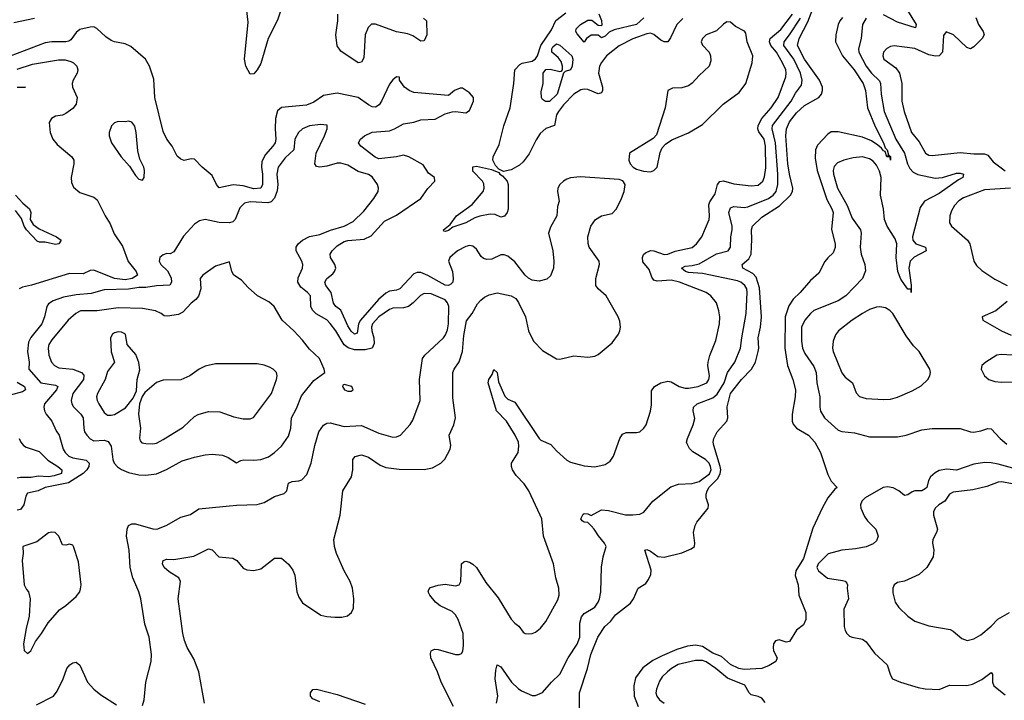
# Model space of a CAD drawing. Header units: inches. Extents: x 1552611 to 1694776, y 811966 to 917215.
# Tile 532 of 549: x 1672664 to 1678325, y 905326 to 909237. Entities that reach past the tile are written whole.
import ezdxf

# ---------------------------------------------------------------- set-up
doc = ezdxf.new("R2010")
doc.units = ezdxf.units.IN
doc.header["$MEASUREMENT"] = 0
doc.layers.add('B6970', color=7, linetype='Continuous')

msp = doc.modelspace()

# ---------------------------------------------------------------- linework, layer by layer
at = {"layer": 'B6970', "color": 5}
for points, elevation in [([(1675882, 905270), (1675881.7, 905370), (1675927.9, 905510), (1675947.2, 905590), (1675988.4, 905690), (1676028.7, 905750), (1676059.9, 905780.1), (1676090, 905818.3), (1676176.1, 905883.9), (1676193.3, 905910), (1676220.5, 905970), (1676263, 905997), (1676280.2, 906019.8), (1676291.9, 906050), (1676294.5, 906074.5), (1676259, 906190), (1676270, 906193.4), (1676290, 906184.2), (1676332.8, 906152.8), (1676369.4, 906149.4), (1676470, 906173.1), (1676523.8, 906196.2), (1676544.2, 906210), (1676546.5, 906230), (1676537, 906290), (1676547, 906330), (1676558, 906350), (1676621.7, 906430), (1676623.4, 906450), (1676610.4, 906490), (1676609.9, 906510), (1676616.1, 906530), (1676628.3, 906551.7), (1676678.2, 906601.8), (1676691.4, 906630), (1676694.5, 906650), (1676691, 906670), (1676654, 906790), (1676650.9, 906810), (1676654, 906830), (1676673.1, 906870), (1676729.2, 906930.8), (1676735.9, 906950), (1676732, 907012), (1676750.9, 907090), (1676814.2, 907170), (1676871.7, 907230), (1676893.6, 907270), (1676909.9, 907330.1), (1676912.8, 907350), (1676909, 907410), (1676923.2, 907470), (1676928.8, 907530), (1676916.4, 907696.4), (1676898.4, 907758.4), (1676879.5, 907779.5), (1676821.7, 907810), (1676818.3, 907830), (1676856.1, 907863.9), (1676869.2, 907890), (1676874.1, 907974.1), (1676870.5, 908030), (1676877.3, 908050), (1676930, 908103.4), (1677032.1, 908167.9), (1677095.8, 908230), (1677106.9, 908250), (1677108.5, 908270), (1677089.6, 908349.6), (1677080.9, 908410), (1677067.8, 908570), (1677071.7, 908610), (1677090.4, 908650), (1677130, 908702), (1677175.3, 908744.7), (1677258.6, 908790), (1677272.9, 908810), (1677279.9, 908830), (1677279.2, 908850), (1677262.3, 908890), (1677176.5, 909010), (1677136.3, 909090), (1677145.5, 909130), (1677195.6, 909224.4), (1677266.5, 909410)], 740), ([(1674170.7, 909309.3), (1674145.6, 909234.4), (1674092.8, 909130), (1674050, 908985.1), (1674030, 908949.5), (1674010, 908926), (1673990, 908924), (1673965.1, 908970), (1673957.6, 909010), (1673977.1, 909222.9), (1673970, 909287.6)], 780), ([(1674985.8, 909245.8), (1675002.9, 909230), (1675005.5, 909150), (1674990, 909115.8), (1674970, 909114.7), (1674923.8, 909143.8), (1674895.3, 909155.3), (1674830, 909167.2), (1674710, 909211.8), (1674687.8, 909212.2), (1674667.2, 909192.8), (1674651.4, 909150), (1674642.3, 909017.7), (1674630, 908993.1), (1674610, 908989.2), (1674510, 909056.5), (1674490, 909086.3), (1674481.6, 909150), (1674492.8, 909230), (1674493.4, 909270)], 780), ([(1675158.7, 905290), (1675087.6, 905430), (1675067, 905490), (1675027.6, 905570), (1675025.2, 905594.8), (1675030, 905610.6), (1675050, 905619.5), (1675070, 905618), (1675169.7, 905590.3), (1675190.9, 905589.1), (1675204.7, 905595.3), (1675211.8, 905608.2), (1675215.9, 905644.1), (1675213.7, 905710), (1675185.8, 905790), (1675170, 905817), (1675150, 905835.9), (1675081.6, 905870), (1675054.1, 905890), (1675021.8, 905930), (1675013.1, 905950), (1675016.6, 905963.4), (1675026.2, 905973.9), (1675070, 905988.3), (1675110, 905993.6), (1675170, 905984.9), (1675190, 905990.7), (1675200.5, 906010), (1675204.7, 906110), (1675217.2, 906122.8), (1675230, 906126.4), (1675250, 906120.3), (1675270, 906109), (1675290, 906089), (1675343.6, 906003.6), (1675415.2, 905915.2), (1675490, 905793.4), (1675510, 905770.5), (1675533, 905753), (1675558.7, 905718.7), (1675570, 905710.5), (1675590, 905708.7), (1675610, 905710.4), (1675630, 905718.4), (1675658.2, 905741.8), (1675690, 905779.3), (1675757.2, 905902.8), (1675765.4, 905930), (1675763.1, 905970), (1675745.7, 906030), (1675733.5, 906110), (1675675.3, 906270), (1675665.4, 906370), (1675656.9, 906390), (1675591, 906530), (1675564.7, 906570), (1675518.2, 906618.2), (1675498, 906650), (1675492.1, 906670), (1675492.4, 906690), (1675529.8, 906750.2), (1675534, 906786), (1675531, 906810), (1675512.1, 906850), (1675462.6, 906930), (1675405.9, 906990), (1675357.7, 907150), (1675361.2, 907170), (1675380.8, 907199.2), (1675390, 907228.2), (1675410, 907210.3), (1675416.2, 907156.2), (1675454, 907074), (1675470, 907056.6), (1675510, 907039), (1675650, 906830.9), (1675661, 906821), (1675717.1, 906797.1), (1675750, 906760.7), (1675810, 906706.5), (1675830, 906694.9), (1675910, 906674.6), (1675970, 906668.9), (1676030, 906681.1), (1676058.9, 906701.1), (1676077.7, 906730), (1676114.7, 906830), (1676130, 906856.4), (1676150, 906864.9), (1676210, 906865.7), (1676228.7, 906870), (1676251.5, 906890), (1676265.6, 906910), (1676291.6, 906988.4), (1676296.6, 907023.4), (1676295.8, 907104.2), (1676313.3, 907130), (1676350, 907150.1), (1676390, 907159.3), (1676410, 907156.2), (1676456, 907130), (1676490, 907119.6), (1676510, 907119.1), (1676565.1, 907130), (1676614.2, 907150), (1676627, 907170), (1676629.9, 907190), (1676619.6, 907250), (1676621.9, 907270), (1676631.8, 907308.2), (1676666.4, 907393.6), (1676687.4, 907490), (1676689, 907529), (1676684.1, 907564.1), (1676669.9, 907609.9), (1676637.6, 907650), (1676610, 907669.8), (1676458, 907730), (1676410, 907740.1), (1676330, 907734.5), (1676310, 907740.2), (1676297.5, 907757.5), (1676282.7, 907802.7), (1676246.2, 907846.2), (1676244.2, 907870), (1676251.4, 907888.6), (1676261.6, 907898.4), (1676290, 907911.3), (1676310, 907909.2), (1676370, 907888.1), (1676390, 907890.2), (1676432.5, 907907.5), (1676530, 907928.2), (1676555.8, 907950), (1676585.5, 907990), (1676627.2, 908090), (1676630.4, 908110), (1676626.9, 908173.1), (1676632.7, 908190), (1676663.3, 908236.7), (1676676.5, 908290), (1676690, 908308.2), (1676710, 908312.1), (1676770, 908293.3), (1676870, 908282.8), (1676910, 908287), (1676936.1, 908310), (1676946.5, 908333.5), (1676954.2, 908385.8), (1676952.4, 908510), (1676944.3, 908550), (1676913.1, 908593.1), (1676907.5, 908610), (1676909.9, 908630), (1676930.2, 908669.8), (1676983.8, 908730), (1677023.9, 908790), (1677068.2, 908910), (1677071.3, 908930), (1677068.4, 908950), (1677049.8, 908990.2), (1677015.4, 909050), (1676982.8, 909090), (1676974, 909110), (1676979.1, 909130), (1677039.6, 909180.4), (1677107.8, 909270)], 780), ([(1676475.9, 909244.1), (1676442.8, 909210), (1676406.6, 909133.4), (1676390, 909109.9), (1676368.9, 909110), (1676350, 909119.9), (1676310, 909152.9), (1676290, 909159.9), (1676270, 909156.6), (1676190, 909126.9), (1676110, 909086.7), (1676038.6, 909030), (1676008.3, 908991.7), (1675997, 908970), (1675992.2, 908930), (1676015.4, 908850), (1676015.3, 908830), (1676010, 908818), (1675990, 908811.5), (1675930, 908835.9), (1675910, 908838.8), (1675890, 908834.9), (1675850, 908808.7), (1675790, 908747.3), (1675762.6, 908710), (1675750.6, 908690), (1675739.7, 908630), (1675690, 908611.9), (1675656.7, 908583.3), (1675632.9, 908547.1), (1675593.7, 908466.3), (1675558.9, 908421.1), (1675537.9, 908402.1), (1675490, 908374), (1675445.9, 908365.9), (1675419, 908379), (1675399.4, 908399.4), (1675383.5, 908430), (1675387.1, 908450), (1675420, 908520), (1675447.4, 908627.4), (1675484, 908730), (1675505.2, 908870), (1675511, 908949), (1675539.1, 908980.9), (1675552.2, 908987.8), (1675610, 908998.8), (1675630, 909012.6), (1675640.9, 909030), (1675660.2, 909090), (1675720.9, 909179.1), (1675746.8, 909233.2), (1675803.5, 909276.5)], 780), ([(1676252.3, 909247.7), (1676210, 909209.4), (1676081.2, 909178.8), (1676053.8, 909166.2), (1676030, 909142), (1676010, 909134), (1675990, 909148.7), (1675950, 909148.7), (1675922, 909130), (1675910, 909108), (1675870, 909155.3), (1675861.2, 909170), (1675864.1, 909184.1), (1675888.2, 909210), (1675930, 909234.7), (1675954.1, 909234.1), (1675990, 909206), (1676010, 909204.7), (1676012.1, 909207.9), (1676011.6, 909230), (1675996.4, 909270)], 760), ([(1677767.7, 909290), (1677817.4, 909210), (1677814.8, 909190), (1677710, 909222.3), (1677630, 909264.5)], 760), ([(1673726.6, 905310), (1673694.1, 905490), (1673665, 905565), (1673627.1, 905630), (1673611, 905670), (1673602.2, 905710), (1673576, 905910), (1673588.7, 906010), (1673578.4, 906030), (1673524.1, 906064.1), (1673495.9, 906090), (1673484.7, 906110), (1673489.5, 906130.5), (1673510, 906137.5), (1673550, 906136.1), (1673664.6, 906155.4), (1673750, 906196.5), (1673770, 906190.3), (1673810, 906150.2), (1673890, 906142.3), (1673912.4, 906130), (1673950, 906086.4), (1673970, 906075.8), (1674010, 906072.2), (1674050, 906082.4), (1674130, 906143), (1674170, 906143), (1674209, 906109), (1674235.1, 906075.1), (1674246, 906046), (1674258, 905950), (1674270, 905918.4), (1674290, 905887), (1674396, 905816), (1674430, 905807), (1674476.6, 905803.4), (1674515.4, 905804.6), (1674548, 905812), (1674572, 905830), (1674583.3, 905856.7), (1674584.7, 905910), (1674576.8, 905970), (1674564.2, 906010), (1674530.6, 906070.6), (1674486.6, 906170), (1674474, 906210), (1674469.7, 906250), (1674507.1, 906390), (1674522, 906530), (1674572.1, 906610), (1674579.8, 906650), (1674580.5, 906710), (1674593.6, 906726.4), (1674630, 906736.9), (1674670, 906723.9), (1674737.4, 906677.4), (1674770, 906663.9), (1674845.8, 906654.2), (1674990, 906652.4), (1675037.6, 906662.4), (1675084.5, 906690), (1675107.6, 906712.4), (1675139.7, 906770), (1675143.5, 906790), (1675133.7, 906850), (1675159.7, 906910), (1675168.9, 906950), (1675155, 907064.9), (1675155.2, 907210), (1675162.2, 907230), (1675190, 907272.2), (1675209.3, 907330), (1675217, 907423), (1675233.3, 907506.8), (1675265, 907550), (1675296.1, 907603.9), (1675314.6, 907625.4), (1675336.5, 907643.5), (1675362.9, 907657.1), (1675410, 907666.9), (1675490.1, 907650.1), (1675515.8, 907635.8), (1675532.4, 907612.4), (1675572.2, 907530), (1675588.9, 907450), (1675618.9, 907390), (1675670, 907337), (1675750, 907288.4), (1675770, 907286.7), (1675850, 907305.3), (1675930, 907298), (1675970, 907304), (1675990, 907313.4), (1676070, 907381.1), (1676106.9, 907430), (1676114.3, 907450), (1676118.9, 907470), (1676114.9, 907505.1), (1676105.3, 907530), (1676035.3, 907650), (1675990.7, 907690.7), (1675977.3, 907710), (1675975.7, 907750), (1675997.5, 907830), (1675995.4, 907850), (1675938.8, 907930), (1675932.1, 907952.1), (1675930.5, 907990), (1675946.8, 908050), (1675975, 908090), (1676010, 908111), (1676070, 908123.1), (1676094.7, 908150), (1676124.7, 908210), (1676138.9, 908250), (1676145.1, 908290), (1676131.2, 908311.2), (1676110, 908319.7), (1675886.1, 908333.9), (1675831.5, 908328.5), (1675810, 908321.8), (1675790.1, 908309.9), (1675770.1, 908289.9), (1675757.8, 908270), (1675755.4, 908250), (1675764.8, 908195.2), (1675756.2, 908163.8), (1675753, 908110), (1675715.1, 908044.9), (1675704.7, 908010), (1675729.3, 907910), (1675736, 907850), (1675733.9, 907810), (1675715.1, 907764.9), (1675694.4, 907745.6), (1675650, 907735.8), (1675610, 907741.4), (1675590, 907751.2), (1675569.5, 907769.5), (1675510, 907846.5), (1675470, 907878.8), (1675450, 907886.2), (1675430, 907886), (1675377.9, 907862.1), (1675350, 907858.6), (1675330, 907865.2), (1675316.9, 907876.9), (1675290, 907918.4), (1675270, 907936.2), (1675250, 907939), (1675230, 907934.9), (1675180.7, 907910), (1675136.6, 907870), (1675130.1, 907850), (1675151.7, 907790), (1675157.3, 907750), (1675154.2, 907730), (1675143.1, 907716.9), (1675130, 907710.9), (1675110, 907712.2), (1675010, 907766.9), (1674970, 907783.9), (1674950, 907784.5), (1674930, 907776.6), (1674850, 907691.4), (1674830, 907683.2), (1674790, 907676.9), (1674770, 907666.1), (1674726.5, 907630), (1674624, 907510), (1674613, 907490), (1674604.4, 907435.6), (1674590, 907429.9), (1674570, 907447.3), (1674550, 907477.3), (1674510, 907569), (1674482.3, 907590), (1674468.6, 907608.6), (1674455.2, 907670), (1674424.9, 907710), (1674419.1, 907730), (1674429.8, 907750), (1674463.9, 907776.1), (1674474.6, 907790), (1674481.2, 907810), (1674476.2, 907830), (1674450.5, 907870), (1674449.9, 907890), (1674460.8, 907910), (1674490, 907938.5), (1674530, 907963.3), (1674551.2, 907968.8), (1674644.3, 907975.7), (1674685.5, 907994.5), (1674760.9, 908079.1), (1674830, 908113.8), (1674970, 908209.2), (1675010, 908267), (1675051.3, 908310), (1675049.3, 908330), (1675014.8, 908354.8), (1674984.2, 908404.2), (1674902, 908450), (1674870, 908458.5), (1674830, 908448.9), (1674730, 908437.9), (1674707.1, 908447.1), (1674625.1, 908510), (1674612.7, 908530), (1674623.9, 908550), (1674646.3, 908570), (1674690, 908591), (1674790, 908598.7), (1674819.8, 908610), (1674870, 908639.8), (1674931, 908649), (1674970, 908662), (1675053.5, 908666.5), (1675110, 908696.3), (1675150, 908708), (1675170, 908710.7), (1675230, 908702), (1675250, 908716), (1675273.2, 908770), (1675272.9, 908790), (1675250, 908817.1), (1675210, 908843.9), (1675195.8, 908844.2), (1675164.9, 908830), (1675130, 908801.2), (1674930, 908819.3), (1674902.9, 908830), (1674876.3, 908850), (1674848.7, 908890), (1674847.3, 908907.3), (1674830, 908908.7), (1674810, 908892.7), (1674790, 908867.8), (1674744.8, 908770), (1674730.9, 908749.1), (1674710, 908735), (1674690, 908736.2), (1674670, 908747.3), (1674610, 908790.8), (1674490, 908815.4), (1674410, 908801.4), (1674356, 908764), (1674314, 908746), (1674170, 908732.1), (1674147.1, 908712.9), (1674134.5, 908670), (1674132.7, 908610), (1674137.1, 908550), (1674133.6, 908530), (1674120.6, 908510), (1674076.8, 908463.2), (1674057, 908423), (1674053.7, 908390), (1674059.5, 908350), (1674060.4, 908290), (1674051, 908270), (1674010, 908266.3), (1673950, 908282.6), (1673891, 908289), (1673811.1, 908271.1), (1673795.1, 908290), (1673770, 908342.4), (1673713.6, 908390), (1673670, 908436), (1673650, 908437.2), (1673610, 908428.7), (1673590, 908436), (1673570, 908453.2), (1673541.1, 908510), (1673510, 908551.5), (1673490, 908594.5), (1673441.4, 908790), (1673434.8, 908894.8), (1673409.9, 908969.9), (1673388, 909010), (1673304, 909084), (1673270, 909099.6), (1673210.3, 909109.7), (1673190, 909117.7), (1673159.5, 909139.5), (1673107.6, 909187.6), (1673090, 909195.7), (1673070, 909195.4), (1673010, 909180.6), (1672990, 909163.8), (1672958.4, 909121.6), (1672946.3, 909113.7), (1672930, 909109.9), (1672850, 909110.8), (1672810, 909103.8), (1672610, 909027.1)], 820), ([(1672750, 909244.6), (1672630, 909219.6)], 780), ([(1675405.1, 905310), (1675413.3, 905350), (1675398.2, 905450), (1675401.1, 905498.9), (1675409.7, 905530.3), (1675430, 905519.1), (1675491.4, 905430), (1675530, 905394.7), (1675550, 905380.2), (1675610, 905354), (1675630, 905354), (1675670, 905370.7), (1675721.3, 905430), (1675770, 905476.9), (1675817.2, 905570), (1675870, 905648), (1675884.5, 905690), (1675883.6, 905770), (1675893.3, 905806.7), (1675910, 905825), (1675970, 905861.5), (1675990.6, 905890), (1675998, 905910), (1676004.5, 905950), (1676009, 906091), (1676019.1, 906150), (1676036.4, 906210), (1676026.9, 906230), (1675990.9, 906270.9), (1675967.7, 906310), (1675950, 906329.8), (1675930, 906348.7), (1675909.8, 906349.8), (1675897.8, 906357.8), (1675891, 906370), (1675904.6, 906395.4), (1675910, 906400.3), (1675930, 906397.3), (1675950, 906388.4), (1676010, 906420.1), (1676050, 906416.2), (1676147, 906393), (1676188.6, 906391.4), (1676230, 906396.4), (1676252.2, 906407.8), (1676305.1, 906470), (1676407.7, 906552.3), (1676452, 906568), (1676530, 906572.8), (1676570, 906583.7), (1676630, 906627.9), (1676639, 906650), (1676636.3, 906670), (1676627.1, 906690), (1676607.8, 906710), (1676534.5, 906754.5), (1676514.2, 906774.2), (1676501, 906801), (1676498.4, 906810), (1676503.6, 906830), (1676536.1, 906910), (1676545.4, 906945.4), (1676535.1, 906990), (1676538.9, 907010), (1676558.9, 907030), (1676650, 907065.4), (1676674.7, 907085.3), (1676714.7, 907150), (1676732.7, 907210), (1676774.7, 907270), (1676808.5, 907350), (1676815.2, 907410), (1676841.3, 907550), (1676847.2, 907670), (1676843.6, 907690), (1676832.5, 907710), (1676810, 907728.2), (1676790, 907736.1), (1676590, 907778.4), (1676510, 907784.9), (1676491.3, 907790), (1676468.7, 907810), (1676490, 907821.2), (1676530, 907824.2), (1676570, 907834.2), (1676670, 907891.3), (1676738, 907910), (1676749.8, 907930), (1676752, 907990), (1676760.7, 908030), (1676760.9, 908050), (1676740.9, 908130), (1676750, 908156.9), (1676770, 908163.5), (1676830, 908157.9), (1676850, 908161.1), (1676969.9, 908210.1), (1676995.9, 908230), (1677012.8, 908250), (1677022.6, 908290), (1677022.9, 908350), (1677009.1, 908530), (1676990.3, 908610), (1676992.6, 908630), (1677098.9, 908770), (1677124.1, 908815.9), (1677157.9, 908862.1), (1677163.4, 908890), (1677153.4, 908930), (1677114.8, 909010), (1677057.5, 909090), (1677058.6, 909110), (1677090.2, 909149.8), (1677153.5, 909246.5)], 760), ([(1677394.8, 909250), (1677379.6, 909230), (1677370.1, 909210), (1677355.3, 909150), (1677353.6, 909110), (1677394.9, 909030), (1677462, 908950), (1677514, 908870), (1677526.2, 908830), (1677537.8, 908730), (1677582.9, 908622.9), (1677631, 908530), (1677640.7, 908500.7), (1677651.2, 908490), (1677659.3, 908460.7), (1677652.7, 908452.7), (1677663.1, 908456.9), (1677670, 908452), (1677670.2, 908429.8), (1677667.7, 908447.7), (1677650, 908449.8), (1677639.7, 908479.7), (1677630, 908483.8), (1677619.2, 908499.2), (1677597.2, 908517.2), (1677560.7, 908540.7), (1677510, 908563.1), (1677370, 908593.9), (1677330, 908592.7), (1677310, 908579.3), (1677250, 908515.7), (1677238.9, 908490), (1677237.6, 908442.4), (1677248.6, 908370), (1677303.6, 908203.6), (1677334.1, 908150), (1677340.1, 908130), (1677331.4, 908031.4), (1677352.7, 907950), (1677352.3, 907927.7), (1677341.4, 907898.6), (1677310, 907869.7), (1677293, 907847), (1677259.1, 907780.9), (1677210, 907738.8), (1677151.1, 907670), (1677110, 907630.7), (1677086.6, 907593.4), (1677065.5, 907530), (1677062.9, 907350), (1677078.3, 907250), (1677108.4, 907170), (1677123.8, 907110), (1677122.6, 907070), (1677105.2, 906970), (1677105.4, 906930), (1677110, 906914), (1677131, 906891), (1677199.7, 906850), (1677234.8, 906810), (1677267.2, 906750), (1677310, 906624.7), (1677330, 906586), (1677364.7, 906550), (1677350, 906539), (1677310.4, 906490), (1677277.6, 906430), (1677223.8, 906316.2), (1677170, 906140.5), (1677126.8, 906070), (1677123.1, 906043.1), (1677140.2, 905990), (1677143.6, 905930), (1677184.6, 905830), (1677182.8, 905790), (1677170, 905759.5), (1677130.4, 905729.6), (1677090, 905665.2), (1677070, 905661.2), (1677030, 905674), (1677010, 905668), (1676998, 905650), (1676996, 905630), (1676998, 905610), (1677018, 905570), (1677011, 905550), (1676972.8, 905527.2), (1676931.3, 905510), (1676830, 905502.6), (1676798.4, 905510), (1676750, 905531.5), (1676698, 905578), (1676650, 905597.6), (1676590, 905634.7), (1676550, 905643.1), (1676502.5, 905637.5), (1676442.1, 905617.9), (1676357.8, 905582.2), (1676304.5, 905555.5), (1676246.8, 905513.2), (1676205.3, 905454.7), (1676195.1, 905410), (1676197.8, 905350), (1676220.2, 905290)], 740), ([(1677530, 909246.2), (1677508.6, 909210), (1677501.4, 909130), (1677486, 909070), (1677488.9, 909050), (1677530, 908969.5), (1677561.5, 908930), (1677606.7, 908886.7), (1677613.5, 908870), (1677617.3, 908810), (1677634.8, 908710), (1677701.7, 908550), (1677751.1, 908470), (1677767.4, 908410), (1677781.5, 908381.5), (1677801.3, 908361.3), (1677828.5, 908348.5), (1677926.7, 908326.7), (1677970, 908331.2), (1678050, 908354.8), (1678070, 908355.6), (1678090.4, 908350), (1678086.7, 908330), (1678062, 908318), (1677950, 908238.5), (1677865.3, 908194.7), (1677841.4, 908158.6), (1677796.5, 907990), (1677799.1, 907970), (1677815.5, 907950), (1677872, 907930), (1677876.4, 907910), (1677807.3, 907872.7), (1677783.9, 907850), (1677776.1, 907810), (1677790, 907712), (1677790, 907669), (1677789.1, 907689.1), (1677770, 907689.6), (1677750, 907715.1), (1677730, 907746), (1677713.4, 907790), (1677702.8, 907870), (1677707.5, 907950), (1677697.4, 907977.4), (1677650.4, 908050), (1677635.2, 908090), (1677630.4, 908150), (1677613.8, 908230), (1677616.3, 908330), (1677607.7, 908367.7), (1677590, 908401.1), (1677570, 908424), (1677550, 908438.6), (1677510, 908449.8), (1677456.6, 908443.4), (1677403, 908430), (1677365.9, 908414.1), (1677346.3, 908393.7), (1677341.7, 908370), (1677343.5, 908350), (1677366.4, 908270), (1677421, 908170), (1677450, 908097.6), (1677498, 908030), (1677501.5, 908010), (1677495.6, 907930), (1677502, 907890), (1677523, 907830), (1677525.8, 907794.2), (1677509, 907750), (1677414.3, 907650), (1677370, 907622.3), (1677230, 907566.6), (1677210, 907549.7), (1677178.6, 907510), (1677159.7, 907470), (1677158.8, 907390), (1677164.6, 907350), (1677178.4, 907318.4), (1677230, 907245.3), (1677243.5, 907210), (1677246.3, 907150), (1677264.3, 907070), (1677263.5, 907010), (1677268, 906988), (1677290.2, 906950), (1677370, 906879.6), (1677390, 906871.5), (1677464, 906864), (1677550, 906841.1), (1677710, 906839.7), (1677760.9, 906850), (1677850, 906879.8), (1677910, 906887.5), (1678070, 906887.5), (1678130, 906868.7), (1678150, 906867.9), (1678190, 906874.5), (1678230, 906887.6), (1678250, 906887), (1678301.3, 906830), (1678338.6, 906798.6)], 760), ([(1678161.6, 909250), (1678177, 909210), (1678202.8, 909170), (1678208.6, 909150), (1678197.4, 909130), (1678150, 909081), (1678130, 909070.9), (1678110, 909076.8), (1678033.2, 909150), (1677990, 909168.2), (1677974.3, 909145.7), (1677968.9, 909051.1), (1677950, 909029.8), (1677930, 909028.6), (1677890, 909035.8), (1677810, 909071.2), (1677692.3, 909087.7), (1677670, 909083.9), (1677650, 909072.2), (1677630.3, 909050), (1677625.4, 909030), (1677632.8, 909010), (1677700.6, 908960.6), (1677722.5, 908930), (1677735.4, 908870), (1677735.4, 908770), (1677749.1, 908709.1), (1677791.8, 908590), (1677834.6, 908534.6), (1677870.7, 908470.7), (1677890, 908459.8), (1677910, 908456.6), (1678070, 908475.1), (1678150, 908465.8), (1678210, 908467.2), (1678230, 908459.3), (1678261.3, 908421.3), (1678330, 908368.6)], 780), ([(1672650, 908953.6), (1672738.7, 908981.3), (1672887.7, 909007.7), (1672925.9, 909005.9), (1672958.1, 908998.1), (1672974.3, 908990), (1672993, 908970), (1672998.9, 908950), (1672994.5, 908930), (1672971.2, 908890), (1672965.8, 908870), (1672967.9, 908850), (1672994.3, 908790), (1672988.9, 908751.1), (1672970, 908727.8), (1672930, 908698.9), (1672910, 908689.7), (1672870, 908682.4), (1672848.2, 908670), (1672834.2, 908645.8), (1672838.9, 908590), (1672855.6, 908550), (1672879.3, 908519.3), (1672963.7, 908450), (1672976.1, 908430), (1672976.2, 908410), (1672960.7, 908330), (1672962.5, 908302.5), (1672974.2, 908274.2), (1673010, 908244), (1673090, 908217.4), (1673110, 908203), (1673155.8, 908110), (1673185.2, 908065.2), (1673207, 908007), (1673255.3, 907935.3), (1673288.7, 907848.7), (1673334.5, 907790), (1673341.8, 907770), (1673310.3, 907750), (1673270, 907743.5), (1673210, 907750.7), (1673090, 907797.4), (1673070, 907796.7), (1673030, 907777.5), (1672950, 907778.5), (1672731.4, 907711.4), (1672680, 907700), (1672662, 907690)], 820), ([(1672650.1, 908850.1), (1672698.8, 908850), (1672652, 908848)], 780), ([(1673370, 905296), (1673379.7, 905330), (1673389.8, 905430.2), (1673420.5, 905550), (1673423.1, 905590), (1673409.7, 905689.7), (1673383.1, 905763.1), (1673361.6, 905910), (1673350, 905949.4), (1673315.1, 906030), (1673299.7, 906090), (1673294, 906190), (1673279.2, 906270), (1673282, 906310), (1673289.8, 906330.2), (1673310, 906340.3), (1673330, 906339.6), (1673430, 906311.1), (1673453.2, 906310), (1673506.3, 906330), (1673590, 906378.3), (1673646.6, 906393.4), (1673693.9, 906426.1), (1673910, 906447.6), (1674030, 906451.4), (1674070, 906463.2), (1674130, 906498.3), (1674184.6, 906515.4), (1674200.5, 906530), (1674210, 906574), (1674230, 906583.6), (1674270, 906587.2), (1674286.6, 906593.4), (1674315.5, 906624.5), (1674340.3, 906690), (1674360.7, 906790), (1674383.7, 906870), (1674410, 906906.5), (1674430, 906919.1), (1674450, 906920.2), (1674530, 906899.3), (1674630, 906905.4), (1674730, 906861.2), (1674810, 906838.3), (1674830, 906839.6), (1674853.6, 906850), (1674909, 906911), (1674924.4, 906935.6), (1674966.3, 907050), (1674962, 907170), (1674980.8, 907290), (1674993.3, 907310), (1675100.3, 907410), (1675113.1, 907426.9), (1675124.2, 907455.8), (1675129.9, 907490), (1675130.9, 907590), (1675124.5, 907610), (1675110, 907628.4), (1675030, 907662), (1674990, 907663.9), (1674967.7, 907652.3), (1674926.4, 907610), (1674899.5, 907590), (1674870, 907581.7), (1674810, 907579), (1674790, 907572.2), (1674730, 907529.9), (1674693.1, 907490), (1674687.4, 907470), (1674688.8, 907450), (1674699.6, 907410), (1674703, 907377), (1674690.2, 907350), (1674650, 907340.2), (1674590, 907339.9), (1674552.1, 907352.1), (1674530, 907369.9), (1674482.5, 907450), (1674450, 907492), (1674430, 907512.7), (1674368, 907548), (1674347.7, 907567.7), (1674338.1, 907590), (1674335.5, 907650), (1674319.2, 907670), (1674279.9, 907699.9), (1674262.5, 907730), (1674266.2, 907753.8), (1674290.8, 907810), (1674291.9, 907830), (1674286.2, 907850), (1674254.5, 907910), (1674254.7, 907930), (1674265.4, 907950), (1674289.9, 907970.1), (1674330, 907991.9), (1674390, 908004), (1674451.6, 908028.4), (1674529.3, 908050.7), (1674582, 908078), (1674642.6, 908137.4), (1674700.2, 908210), (1674724.8, 908250), (1674727.3, 908270), (1674721.8, 908290), (1674690, 908333.8), (1674670, 908348.1), (1674610, 908365.7), (1674550, 908401.1), (1674510, 908413), (1674490, 908413.6), (1674430, 908394.8), (1674389.7, 908389.7), (1674370, 908393.2), (1674360.7, 908410), (1674368.4, 908470), (1674417.4, 908570), (1674431.8, 908610), (1674431.7, 908631.7), (1674394.6, 908634.6), (1674330, 908627.8), (1674290, 908610.9), (1674268.1, 908590), (1674245.8, 908550), (1674240.3, 908490), (1674190, 908444.5), (1674149.7, 908390.3), (1674142.9, 908350), (1674147.9, 908290), (1674145.3, 908254.7), (1674128.4, 908211.6), (1674110, 908191.7), (1674090, 908185.3), (1673990, 908190.8), (1673957.2, 908182.8), (1673930, 908156.4), (1673903.9, 908090), (1673890, 908076.8), (1673870.6, 908070), (1673811.9, 908071.9), (1673730, 908089.7), (1673698, 908082), (1673670, 908061.6), (1673605.7, 907994.3), (1673550, 907902.7), (1673530, 907892.7), (1673510, 907893.2), (1673490, 907886.6), (1673470.7, 907870), (1673467, 907850), (1673476.5, 907830), (1673514.8, 907794.8), (1673534.9, 907754.9), (1673537.6, 907730), (1673527.5, 907712.5), (1673450, 907708.2), (1673390, 907698.1), (1673350, 907698.4), (1673290, 907688.8), (1673150, 907684.5), (1673075.7, 907664.3), (1672990, 907656.6), (1672917, 907643), (1672857.3, 907622.7), (1672830, 907605.1), (1672821.1, 907590), (1672807.5, 907530), (1672790.8, 907490), (1672728.8, 907411.2), (1672715.5, 907384.5), (1672708.8, 907330), (1672719.7, 907270), (1672717.8, 907230), (1672785.2, 907150), (1672870, 907138.1), (1672883.5, 907130), (1672876.6, 907110), (1672807.8, 907030), (1672802.3, 907010), (1672806.9, 906990), (1672817.4, 906970), (1672850.2, 906930), (1672874.7, 906874.7), (1672891.6, 906850), (1672914.9, 906770), (1672926.3, 906750), (1672946.7, 906730), (1672970, 906719), (1673046.6, 906706.6), (1673064.4, 906690), (1673061.6, 906670), (1673051.1, 906650), (1673028.7, 906630), (1672944.3, 906575.7), (1672811.2, 906548.8), (1672770, 906529.2), (1672710, 906516.8), (1672700.6, 906499.4), (1672688.4, 906450), (1672670, 906422), (1672650, 906419.4)], 840), ([(1678359.6, 908270), (1678210, 908260.4), (1678090, 908214.4), (1678063.2, 908196.8), (1678037.6, 908170), (1678020.6, 908139.4), (1678011.1, 908110), (1678010.2, 908070.2), (1678020.3, 908050), (1678112.6, 907970), (1678127.1, 907950), (1678149.2, 907850), (1678164.6, 907824.6), (1678196.2, 907796.2), (1678270, 907745.5), (1678340.7, 907710)], 780), ([(1672641.1, 908230), (1672683.3, 908183.3), (1672721.3, 908150), (1672728.4, 908130), (1672724.3, 908090), (1672741.3, 908061.2), (1672775.5, 908035.5), (1672876.5, 907990), (1672902.8, 907970), (1672890.2, 907950), (1672870, 907945.8), (1672810, 907959.6), (1672779.3, 907959.3), (1672764.5, 907964.5), (1672702.9, 908030), (1672690, 908051.7), (1672674.7, 908094.7), (1672641.3, 908141.3)], 780), ([(1678341.7, 907618.3), (1678275.1, 907564.9), (1678198, 907530), (1678201, 907510), (1678308.2, 907450), (1678364.3, 907424.3)], 780), ([(1678370, 907309.1), (1678307.3, 907312.7), (1678281, 907310), (1678218.8, 907270), (1678194.8, 907250), (1678190.8, 907230), (1678210.7, 907190), (1678234.8, 907170), (1678270, 907158.7), (1678310, 907155.3), (1678450, 907158)], 780), ([(1672650, 907155.4), (1672691.3, 907130), (1672698.5, 907110), (1672680.6, 907099.4), (1672610, 907080.1)], 820), ([(1672661.1, 906830), (1672670.1, 906810.1), (1672687.2, 906790), (1672701.8, 906781.8), (1672776, 906756), (1672825.4, 906705.5), (1672884.1, 906670), (1672906.7, 906650), (1672904.2, 906630), (1672863.3, 906616.7), (1672830, 906611.2), (1672770, 906614.1), (1672730, 906606.2), (1672670, 906607.3), (1672650, 906603.4)], 820), ([(1678464.9, 906635.1), (1678290, 906683.5), (1678250, 906691.6), (1678210, 906692.1), (1678150, 906683.6), (1678050, 906648), (1677993.8, 906653.8), (1677950, 906646.8), (1677926.8, 906633.2), (1677901.1, 906610), (1677889.4, 906590), (1677878.6, 906550), (1677870, 906542.2), (1677850, 906530.8), (1677810, 906529.8), (1677795.2, 906524.8), (1677770, 906506.6), (1677750, 906504), (1677718.7, 906530), (1677686.6, 906546.6), (1677652.4, 906552.4), (1677629, 906550), (1677525.4, 906490), (1677506.3, 906470), (1677498.8, 906450), (1677500.1, 906430), (1677521.8, 906381.8), (1677538.4, 906358.4), (1677586.3, 906310), (1677598.9, 906270), (1677590, 906243.6), (1677570, 906225.1), (1677530, 906208.9), (1677470, 906196.2), (1677390, 906188.3), (1677311.7, 906168.3), (1677254.2, 906110), (1677247.6, 906090), (1677256.5, 906070), (1677308.3, 906028.3), (1677394.5, 906014.5), (1677410.2, 906010.2), (1677419.1, 905999.1), (1677423.6, 905990), (1677421.5, 905970), (1677428.9, 905910), (1677402.3, 905850), (1677403.7, 905750), (1677410, 905726.8), (1677419.3, 905710), (1677435.6, 905695.6), (1677450, 905688.7), (1677510, 905677), (1677530, 905661.6), (1677578, 905598), (1677650.7, 905530), (1677670.6, 905470), (1677681.6, 905450), (1677727.3, 905430), (1677830, 905399.2), (1677870, 905392.7), (1677950, 905389.4), (1678010, 905413.7), (1678110, 905412.2), (1678141.2, 905418.8), (1678194.6, 905445.4), (1678250, 905486), (1678256.1, 905476.1), (1678257.4, 905430), (1678264.9, 905410), (1678330, 905358.3)], 760), ([(1678370, 906569.7), (1678310, 906580.9), (1678290, 906580.3), (1678224.2, 906555.8), (1678143.5, 906536.5), (1678030, 906522), (1678009.1, 906510.9), (1677983.5, 906470), (1677949.2, 906450), (1677927.5, 906430), (1677917.8, 906410), (1677917.8, 906390), (1677940.3, 906310), (1677934.9, 906290), (1677913.4, 906250), (1677911.7, 906230), (1677920.3, 906190), (1677915.6, 906150), (1677878.9, 906090), (1677834.4, 906050), (1677750, 906011.3), (1677710, 906003.5), (1677692.4, 905990), (1677684.4, 905970), (1677683.4, 905943.4), (1677697.6, 905890), (1677718.9, 905858.9), (1677770.4, 905810), (1677810, 905781.1), (1677890, 905753.4), (1678012.6, 905732.6), (1678030, 905724.4), (1678081.1, 905681.1), (1678110.4, 905670.4), (1678150, 905679.5), (1678190, 905702.6), (1678250, 905752), (1678287.5, 905792.5), (1678354, 905830)], 780), ([(1672760.4, 905299.6), (1672858.9, 905350), (1672880.4, 905379.6), (1672914.4, 905450), (1672936.4, 905510), (1672951.8, 905530), (1672970, 905541.7), (1672990, 905545.3), (1673010, 905528), (1673054.3, 905430), (1673090, 905390.4), (1673130, 905357.1), (1673221.2, 905301.2)], 840), ([(1676950, 905313.3), (1676930, 905338.3), (1676910, 905348.9), (1676870, 905357.8), (1676857.8, 905370), (1676833.1, 905413.1), (1676733.1, 905453.1), (1676665.5, 905510), (1676610, 905547.3), (1676590, 905554.6), (1676550, 905555.4), (1676450, 905532), (1676411.7, 905510), (1676387.9, 905490), (1676358.2, 905461.8), (1676343.1, 905436.9), (1676324.5, 905390), (1676321.1, 905370), (1676327.6, 905350), (1676342.6, 905330), (1676369.1, 905310)], 760), ([(1674390, 905318.2), (1674350, 905335.6), (1674336, 905350), (1674335.4, 905370), (1674350, 905387.5), (1674370, 905391.3), (1674490, 905359.7), (1674650, 905305.1)], 780)]:
    msp.add_lwpolyline(points, dxfattribs=dict(at, elevation=elevation))
for points, elevation in [([(1676730, 909224.8), (1676710, 909211.7), (1676670, 909173.5), (1676610.3, 909150), (1676588.8, 909130), (1676582.8, 909110), (1676590, 909090.4), (1676628.4, 909050), (1676636.6, 909030), (1676638.3, 909001.7), (1676628.9, 908970), (1676570, 908916.4), (1676530, 908872.4), (1676510, 908858), (1676470, 908846.4), (1676416.4, 908843.6), (1676390.8, 908830), (1676375.6, 908730), (1676325.1, 908574.9), (1676306, 908554), (1676170.7, 908470), (1676166.4, 908430), (1676174, 908410), (1676190.4, 908390.4), (1676210, 908379.1), (1676250, 908367.3), (1676290, 908363), (1676310, 908370.6), (1676329.7, 908390.3), (1676346.2, 908473.8), (1676358.6, 908501.4), (1676377.5, 908522.5), (1676412.8, 908547.2), (1676510, 908587.1), (1676590, 908634.9), (1676708.9, 908751.1), (1676801.3, 908818.7), (1676839.3, 908870), (1676876, 908990), (1676879, 909030), (1676846.9, 909110), (1676839.2, 909159.2), (1676830.7, 909170.7), (1676778.7, 909198.7), (1676750, 909222.7)], 820), ([(1675687.3, 908767.3), (1675670, 908779), (1675663.7, 908790), (1675662.3, 908822.3), (1675672.8, 908870), (1675673.5, 908930), (1675690, 908951.1), (1675713.7, 908953.7), (1675770, 908938.8), (1675779.3, 908940.7), (1675784, 908950), (1675785.1, 908970), (1675776.6, 908996.6), (1675759.5, 909019.5), (1675724.2, 909050), (1675724.2, 909070), (1675730, 909081.6), (1675750, 909098), (1675770, 909090.4), (1675838, 909030), (1675844.9, 909010), (1675840.9, 908970), (1675830, 908948.4), (1675800.4, 908939.6), (1675790.3, 908929.7), (1675754.7, 908810), (1675710, 908767.8)], 760), ([(1673290, 908655.1), (1673270, 908649.6), (1673230, 908651.8), (1673210, 908645.6), (1673191.7, 908628.3), (1673179.5, 908590), (1673178.4, 908570), (1673192.2, 908530), (1673247, 908450), (1673296.2, 908396.2), (1673330, 908343), (1673350, 908320.5), (1673370, 908314.8), (1673379.5, 908330), (1673382, 908370), (1673377.4, 908390), (1673355.9, 908435.9), (1673343.6, 908483.6), (1673334.6, 908590), (1673326.2, 908626.2), (1673310, 908649.5)], 840), ([(1675430, 908102), (1675397.1, 908117.1), (1675370, 908119.6), (1675310, 908108.3), (1675281, 908099), (1675230, 908069.9), (1675155.1, 908044.9), (1675130, 908026.1), (1675110, 908020.5), (1675102.6, 908022.6), (1675100.5, 908030), (1675139.6, 908060.4), (1675176.4, 908110), (1675265.2, 908174.8), (1675328.7, 908250), (1675334, 908270), (1675333.5, 908293.5), (1675325.8, 908310), (1675270, 908367.6), (1675268.5, 908391.5), (1675290, 908396.3), (1675376.7, 908376.7), (1675418.5, 908358.5), (1675424, 908350), (1675440.6, 908340.6), (1675466.1, 908310), (1675473.4, 908290), (1675471.6, 908148.4), (1675467.6, 908130), (1675452.1, 908107.9)], 780), ([(1673870, 907846), (1673790, 907821.2), (1673717.1, 907770), (1673702.4, 907750), (1673706.5, 907690), (1673691.8, 907648.2), (1673678, 907630), (1673650, 907607.8), (1673602.4, 907557.6), (1673577.5, 907542.5), (1673513.6, 907533.6), (1673495.9, 907535.9), (1673478, 907550), (1673445.1, 907565.1), (1673370, 907577.4), (1673230, 907581.6), (1673110, 907564.1), (1673014.9, 907565.1), (1672986.4, 907550), (1672943.5, 907510), (1672850, 907398.5), (1672832.4, 907370), (1672827.5, 907350), (1672831.6, 907310), (1672847.5, 907270), (1672864.6, 907250), (1672890, 907237.7), (1672970, 907228.6), (1673019.6, 907210), (1673033.8, 907193.8), (1673030.4, 907169.6), (1672969.5, 907090), (1672960.1, 907050), (1672964.1, 907030), (1672973.4, 907013.4), (1673016.5, 906970), (1673028.6, 906950), (1673032.4, 906890), (1673037.8, 906870), (1673050.2, 906850), (1673070, 906828.3), (1673090, 906817.1), (1673150, 906820.6), (1673173.2, 906813.2), (1673190, 906786.8), (1673200.6, 906710), (1673208.4, 906690), (1673227.2, 906667.2), (1673250, 906652.4), (1673290, 906635.2), (1673350, 906621.3), (1673390, 906619.6), (1673450, 906627.2), (1673508.1, 906651.9), (1673598.5, 906701.5), (1673670, 906724.4), (1673730, 906736), (1673770, 906740.3), (1673830, 906734.4), (1673862.3, 906722.3), (1673910, 906690.8), (1673935.6, 906704.4), (1673952.4, 906707.6), (1674010, 906705.4), (1674050, 906709.4), (1674094.9, 906725.1), (1674130, 906750.3), (1674170, 906787.4), (1674210, 906844.9), (1674224.1, 906890), (1674226.4, 906950), (1674256, 907004), (1674283.7, 907076.3), (1674356.3, 907163.7), (1674419, 907210), (1674415.1, 907230), (1674387.6, 907290), (1674330, 907344), (1674290, 907396.4), (1674241.1, 907450), (1674172.4, 907510), (1674126.6, 907590), (1674096.4, 907616.4), (1674030.9, 907650.9), (1673977.7, 907697.7), (1673939.7, 907739.7), (1673895.3, 907770), (1673884, 907790)], 860), ([(1677610, 907587.7), (1677590, 907585.8), (1677550, 907571.5), (1677510, 907548.4), (1677450.2, 907510), (1677370.8, 907449.2), (1677353.7, 907426.3), (1677341, 907390), (1677336.8, 907350), (1677341.1, 907330), (1677390, 907207.2), (1677410, 907182.3), (1677451.8, 907150), (1677473.8, 907093.8), (1677492.8, 907072.8), (1677530, 907060.7), (1677630, 907054.9), (1677670, 907057.4), (1677710, 907067.4), (1677795.4, 907104.6), (1677846.7, 907133.3), (1677885.1, 907170), (1677896.2, 907190), (1677900.7, 907210), (1677895.6, 907230), (1677835.6, 907330), (1677803, 907363), (1677760.2, 907420.2), (1677683.9, 907550), (1677667, 907567), (1677641.3, 907581.3)], 780), ([(1673230, 907443.5), (1673210, 907438), (1673198.7, 907430), (1673187.4, 907410), (1673190.6, 907329.4), (1673210.3, 907270), (1673170, 907216.3), (1673155, 907170), (1673112.2, 907090), (1673106.8, 907070), (1673109.5, 907050), (1673119.2, 907030), (1673150, 906980.7), (1673170, 906965), (1673190, 906964.1), (1673210, 906969.5), (1673272.7, 907007.3), (1673317.6, 907062.4), (1673335.2, 907104.8), (1673340.2, 907170), (1673354.5, 907225.5), (1673350, 907266.6), (1673332.6, 907312.6), (1673282.2, 907370), (1673272.8, 907430), (1673250, 907442.6)], 880), ([(1673790, 907260.3), (1673730, 907246.6), (1673696.4, 907230), (1673641.6, 907190), (1673591.6, 907168.4), (1673490, 907166.1), (1673450, 907152), (1673384.3, 907095.7), (1673367.6, 907072.4), (1673353.2, 907030), (1673348, 906970), (1673358.2, 906890), (1673353, 906833), (1673356.5, 906816.5), (1673366.4, 906806.4), (1673390, 906801.2), (1673430, 906800.2), (1673450, 906804.3), (1673490, 906824.3), (1673604.8, 906895.2), (1673670, 906956.9), (1673690, 906968.1), (1673750, 906986.3), (1673815.6, 906984.4), (1673895.4, 906955.4), (1673950, 906944.1), (1673990, 906943.1), (1674008.7, 906951.3), (1674111.1, 907088.9), (1674140.7, 907170), (1674144.1, 907190), (1674140.4, 907210), (1674121.7, 907230), (1674100.9, 907240.9), (1674070, 907252.7), (1674030, 907259.4)], 880), ([(1674530, 907142), (1674522.8, 907137.2), (1674521, 907130), (1674531.3, 907110), (1674550, 907102), (1674570, 907102.8), (1674582, 907110), (1674574, 907130)], 860), ([(1672850, 906293), (1672830, 906289.5), (1672763.4, 906236.6), (1672682, 906210), (1672684, 906170), (1672679.5, 906130), (1672690.8, 905990), (1672703, 905963), (1672714.8, 905950), (1672724.9, 905910), (1672719.1, 905810), (1672701.1, 905738.9), (1672687, 905650), (1672690, 905612), (1672710, 905596), (1672729.2, 905610.8), (1672754.9, 905665.1), (1672790, 905710.8), (1672828, 905772), (1672893, 905847), (1672930, 905870.7), (1672990, 905922.8), (1673009.3, 905950), (1673013.8, 905966.2), (1673017, 905990), (1673002, 906122), (1672974.5, 906210), (1672970, 906217.2), (1672950, 906223.7), (1672930, 906218), (1672910, 906219), (1672889.6, 906269.7), (1672868, 906290)], 860)]:
    msp.add_lwpolyline(points, close=True, dxfattribs=dict(at, elevation=elevation))

doc.saveas('drawing.dxf')
